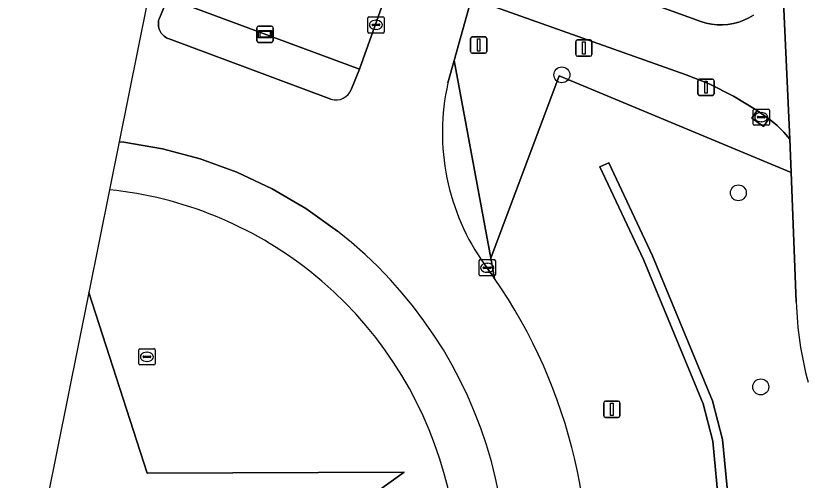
# Model space of a CAD drawing. Extents: x 162510 to 163918, y 388494 to 389774.
# Drawn here: x 162510.27 to 162558.89, y 388646.87 to 388675.38 of the extents above; entities that cross this region are included whole.
import ezdxf

# ---------------------------------------------------------------- set-up
doc = ezdxf.new("R2010")
doc.units = 0
for name, color, linetype in [('IMGEO_Berm_groen', 7, 'Continuous'), ('IMGEO_Boom', 7, 'Continuous'), ('IMGEO_Fietspad_gesloten', 7, 'Continuous'), ('IMGEO_Groenvoorziening', 7, 'Continuous'), ('IMGEO_Haag', 7, 'Continuous'), ('IMGEO_Kolk', 7, 'Continuous'), ('IMGEO_Lichtmast', 7, 'Continuous'), ('IMGEO_Rijbaan_lokaal_open', 7, 'Continuous'), ('IMGEO_Rijbaan_regionaal_gesloten', 7, 'Continuous'), ('IMGEO_Rioolput', 7, 'Continuous'), ('IMGEO_Verkeersbordpaal', 7, 'Continuous'), ('IMGEO_Verkeerseiland_gesloten', 7, 'Continuous'), ('IMGEO_Verkeerseiland_open', 7, 'Continuous'), ('IMGEO_Voetpad_open', 7, 'Continuous'), ('IMGEO_Wegwijzer', 7, 'Continuous')]:
    doc.layers.add(name, color=color, linetype=linetype)

msp = doc.modelspace()

# ---------------------------------------------------------------- linework, layer by layer
at = {"layer": 'IMGEO_Berm_groen'}
for points in [[(162521.735, 388681.895), (162519.587, 388676.487), (162531.349, 388672.105), (162533.35, 388677.688)], [(162538.086, 388675.935), (162537.163, 388672.627), (162539.413, 388660.501), (162543.602, 388671.686), (162557.851, 388665.765), (162557.771, 388667.811), (162557.401, 388668.24), (162556.993, 388668.635), (162556.553, 388668.991), (162556.466, 388669.054), (162556.151, 388668.592), (162555.429, 388669.105), (162555.754, 388669.576), (162554.315, 388670.454), (162552.803, 388671.2), (162551.407, 388671.747), (162538.73, 388676.267)], [(162558.16, 388657.809), (162557.851, 388665.765), (162543.602, 388671.686), (162539.413, 388660.501), (162539.645, 388659.251)], [(162516.019, 388664.702), (162514.748, 388658.385), (162518.321, 388647.3), (162534.105, 388647.349), (162521.267, 388638.156), (162525.236, 388626.387), (162529.901, 388623.355)]]:
    msp.add_lwpolyline(points, dxfattribs=at)
msp.add_lwpolyline([(162552.441, 388651.546), (162548.78, 388660.409), (162546.112, 388666.106), (162546.656, 388666.36), (162549.33, 388660.651), (162553.011, 388651.737), (162553.629, 388649.369), (162554.035, 388645.12), (162554.068, 388638.563), (162553.795, 388636.036), (162552.983, 388633.292), (162552.407, 388633.463), (162553.205, 388636.155), (162553.468, 388638.594), (162553.435, 388645.09), (162553.036, 388649.264)], close=True, dxfattribs=at)
for centre, radius, start, end in [((162513.556, 388641.08), 23.751, 51.627, 84.0481), ((162513.409, 388640.859), 24.015, 339.5855, 51.6793), ((162513.001, 388640.804), 32.406, 351.4923, 34.6967), ((162579.339, 388658.412), 21.187, 181.6319, 195.142)]:
    msp.add_arc(centre, radius, start, end, dxfattribs=at)
at = {"layer": 'IMGEO_Boom'}
for centre in [(162543.775, 388671.755), (162554.604, 388664.511), (162555.979, 388652.594)]:
    msp.add_circle(centre, 0.489, dxfattribs=at)
at = {"layer": 'IMGEO_Fietspad_gesloten'}
for points in [[(162555.538, 388675.415), (162555.246, 388675.248), (162554.94, 388675.107), (162554.624, 388674.994), (162554.298, 388674.91), (162553.966, 388674.855), (162553.631, 388674.83), (162553.294, 388674.836), (162552.96, 388674.871), (162552.63, 388674.936), (162552.307, 388675.03), (162539.608, 388679.634)], [(162538.73, 388676.267), (162551.407, 388671.747), (162552.803, 388671.2), (162554.315, 388670.454), (162555.754, 388669.576), (162556.466, 388669.054), (162556.553, 388668.991), (162556.993, 388668.635), (162557.401, 388668.24), (162557.771, 388667.811), (162557.28, 388678.473)]]:
    msp.add_lwpolyline(points, dxfattribs=at)
at = {"layer": 'IMGEO_Groenvoorziening'}
for points in [[(162553.795, 388636.036), (162554.068, 388638.563), (162554.035, 388645.12), (162553.629, 388649.369), (162553.011, 388651.737), (162549.33, 388660.651), (162546.656, 388666.36), (162546.112, 388666.106), (162548.78, 388660.409), (162552.441, 388651.546), (162553.036, 388649.264), (162553.435, 388645.09), (162553.468, 388638.594), (162553.205, 388636.155), (162552.407, 388633.463), (162552.983, 388633.292)], [(162514.748, 388658.385), (162510.27, 388636.115), (162525.236, 388626.387), (162521.267, 388638.156), (162534.105, 388647.349), (162518.321, 388647.3)]]:
    msp.add_lwpolyline(points, close=True, dxfattribs=at)
at = {"layer": 'IMGEO_Haag'}
msp.add_lwpolyline([(162553.795, 388636.036), (162554.068, 388638.563), (162554.035, 388645.12), (162553.629, 388649.369), (162553.011, 388651.737), (162549.33, 388660.651), (162546.656, 388666.36), (162546.112, 388666.106), (162548.78, 388660.409), (162552.441, 388651.546), (162553.036, 388649.264), (162553.435, 388645.09), (162553.468, 388638.594), (162553.205, 388636.155), (162552.407, 388633.463), (162552.983, 388633.292)], close=True, dxfattribs=at)
at = {"layer": 'IMGEO_Kolk'}
for p, q in [((162531.863, 388674.397), (162531.863, 388675.249)), ((162531.938, 388675.323), (162532.79, 388675.323)), ((162532.351, 388675.103), (162532.376, 388675.103)), ((162532.864, 388675.249), (162532.864, 388674.397)), ((162532.122, 388674.817), (162532.122, 388674.829)), ((162532.56, 388674.78), (162532.162, 388674.78)), ((162532.165, 388674.866), (162532.563, 388674.866)), ((162532.374, 388674.543), (162532.349, 388674.543)), ((162532.606, 388674.829), (162532.606, 388674.817)), ((162532.79, 388674.323), (162531.938, 388674.323)), ((162555.509, 388668.73), (162555.509, 388669.582)), ((162555.584, 388669.656), (162556.436, 388669.656)), ((162556.51, 388669.582), (162556.51, 388668.73)), ((162555.768, 388669.15), (162555.768, 388669.162)), ((162556.206, 388669.113), (162555.808, 388669.113)), ((162555.811, 388669.199), (162556.209, 388669.199)), ((162555.997, 388669.436), (162556.022, 388669.436)), ((162556.252, 388669.162), (162556.252, 388669.15)), ((162556.436, 388668.656), (162555.584, 388668.656)), ((162556.02, 388668.876), (162555.995, 388668.876)), ((162538.766, 388660.41), (162539.618, 388660.41)), ((162538.691, 388659.484), (162538.691, 388660.336)), ((162538.95, 388659.904), (162538.95, 388659.916)), ((162539.388, 388659.867), (162538.99, 388659.867)), ((162538.993, 388659.953), (162539.391, 388659.953)), ((162539.179, 388660.19), (162539.204, 388660.19)), ((162539.434, 388659.916), (162539.434, 388659.904)), ((162539.692, 388660.336), (162539.692, 388659.484)), ((162539.618, 388659.41), (162538.766, 388659.41)), ((162539.202, 388659.63), (162539.177, 388659.63))]:
    msp.add_line(p, q, dxfattribs=at)
for points in [[(162531.863, 388674.397), (162531.863, 388675.249)], [(162531.938, 388675.323), (162532.79, 388675.323)], [(162532.864, 388675.249), (162532.864, 388674.397)], [(162532.79, 388674.323), (162531.938, 388674.323)], [(162555.509, 388668.73), (162555.509, 388669.582)], [(162555.584, 388669.656), (162556.436, 388669.656)], [(162556.51, 388669.582), (162556.51, 388668.73)], [(162556.436, 388668.656), (162555.584, 388668.656)], [(162538.766, 388660.41), (162539.618, 388660.41)], [(162538.691, 388659.484), (162538.691, 388660.336)], [(162539.692, 388660.336), (162539.692, 388659.484)], [(162539.618, 388659.41), (162538.766, 388659.41)]]:
    msp.add_lwpolyline(points, dxfattribs=at)
for centre, radius, start, end in [((162531.94, 388675.247), 0.0765, 91.552, 178.448), ((162531.94, 388675.247), 0.0765, 91.552, 178.448), ((162532.788, 388675.247), 0.0765, 1.552, 88.448), ((162532.788, 388675.247), 0.0765, 1.552, 88.448), ((162532.162, 388674.826), 0.0403, 85.8775, 175.7526), ((162532.159, 388674.816), 0.0366, 178.938, 274.7102), ((162532.563, 388674.823), 0.043, 264.8664, 352.4533), ((162532.567, 388674.828), 0.0386, 1.7309, 96.639), ((162531.94, 388674.399), 0.0765, 181.552, 268.448), ((162531.94, 388674.399), 0.0765, 181.552, 268.448), ((162532.788, 388674.399), 0.0765, 271.552, 358.448), ((162532.788, 388674.399), 0.0765, 271.552, 358.448), ((162555.586, 388669.58), 0.0765, 91.552, 178.448), ((162555.586, 388669.58), 0.0765, 91.552, 178.448), ((162556.434, 388669.58), 0.0765, 1.552, 88.448), ((162556.434, 388669.58), 0.0765, 1.552, 88.448), ((162555.808, 388669.159), 0.0403, 85.8775, 175.7526), ((162555.805, 388669.149), 0.0366, 178.938, 274.7102), ((162556.209, 388669.156), 0.043, 264.8664, 352.4533), ((162556.213, 388669.161), 0.0386, 1.7309, 96.639), ((162555.586, 388668.732), 0.0765, 181.552, 268.448), ((162555.586, 388668.732), 0.0765, 181.552, 268.448), ((162556.434, 388668.732), 0.0765, 271.552, 358.448), ((162556.434, 388668.732), 0.0765, 271.552, 358.448), ((162538.768, 388660.334), 0.0765, 91.552, 178.448), ((162538.768, 388660.334), 0.0765, 91.552, 178.448), ((162539.616, 388660.334), 0.0765, 1.552, 88.448), ((162539.616, 388660.334), 0.0765, 1.552, 88.448), ((162538.99, 388659.913), 0.0403, 85.8775, 175.7526), ((162538.987, 388659.903), 0.0366, 178.938, 274.7102), ((162539.391, 388659.91), 0.043, 264.8664, 352.4533), ((162539.395, 388659.915), 0.0386, 1.7309, 96.639), ((162538.768, 388659.486), 0.0765, 181.552, 268.448), ((162538.768, 388659.486), 0.0765, 181.552, 268.448), ((162539.616, 388659.486), 0.0765, 271.552, 358.448), ((162539.616, 388659.486), 0.0765, 271.552, 358.448)]:
    msp.add_arc(centre, radius, start, end, dxfattribs=at)
for centre, major_axis, ratio, start_param, end_param in [((162532.35, 388674.823), (-0.387, 0.002), 0.722429, 4.712389, 7.853982), ((162532.375, 388674.823), (-0.39, 0.002), 0.717154, 1.570796, 4.712389), ((162555.996, 388669.156), (-0.387, 0.002), 0.722429, 4.712389, 7.853982), ((162556.021, 388669.156), (-0.39, 0.002), 0.717154, 1.570796, 4.712389), ((162539.178, 388659.91), (-0.387, 0.002), 0.722429, 4.712389, 7.853982), ((162539.203, 388659.91), (-0.39, 0.002), 0.717154, 1.570796, 4.712389)]:
    msp.add_ellipse(centre, major_axis=major_axis, ratio=ratio, start_param=start_param, end_param=end_param, dxfattribs=at)
at = {"layer": 'IMGEO_Lichtmast'}
for p, q in [((162544.628, 388673.002), (162544.628, 388673.802)), ((162544.628, 388673.802), (162544.628, 388673.002)), ((162544.728, 388673.902), (162545.518, 388673.902)), ((162545.518, 388673.902), (162544.728, 388673.902)), ((162545.618, 388673.802), (162545.618, 388673.002)), ((162545.618, 388673.002), (162545.618, 388673.802)), ((162545.518, 388672.902), (162544.728, 388672.902)), ((162544.728, 388672.902), (162545.518, 388672.902)), ((162546.347, 388650.819), (162546.347, 388651.619)), ((162546.347, 388651.619), (162546.347, 388650.819)), ((162546.447, 388651.719), (162547.237, 388651.719)), ((162547.237, 388651.719), (162546.447, 388651.719)), ((162547.337, 388651.619), (162547.337, 388650.819)), ((162547.337, 388650.819), (162547.337, 388651.619)), ((162547.237, 388650.719), (162546.447, 388650.719)), ((162546.447, 388650.719), (162547.237, 388650.719))]:
    msp.add_line(p, q, dxfattribs=at)
for points in [[(162545.048, 388673.777), (162545.198, 388673.777), (162545.198, 388673.027), (162545.048, 388673.027), (162545.048, 388673.777)], [(162546.767, 388651.594), (162546.917, 388651.594), (162546.917, 388650.844), (162546.767, 388650.844), (162546.767, 388651.594)]]:
    msp.add_lwpolyline(points, dxfattribs=at)
for centre, start, end in [((162544.728, 388673.802), 90, 180), ((162544.728, 388673.802), 90, 180), ((162545.518, 388673.802), 0, 90), ((162545.518, 388673.802), 360, 90), ((162544.728, 388673.002), 180, 270), ((162544.728, 388673.002), 180, 270), ((162545.518, 388673.002), 270, 0), ((162545.518, 388673.002), 270, 0), ((162546.447, 388651.619), 90, 180), ((162546.447, 388651.619), 90, 180), ((162547.237, 388651.619), 0, 90), ((162547.237, 388651.619), 360, 90), ((162546.447, 388650.819), 180, 270), ((162546.447, 388650.819), 180, 270), ((162547.237, 388650.819), 270, 0), ((162547.237, 388650.819), 270, 0)]:
    msp.add_arc(centre, 0.1, start, end, dxfattribs=at)
at = {"layer": 'IMGEO_Rijbaan_lokaal_open'}
msp.add_lwpolyline([(162556.444, 388701.078), (162556.654, 388696.081), (162557.035, 388684.463), (162557.28, 388678.473), (162557.771, 388667.811), (162557.851, 388665.765), (162558.16, 388657.809)], dxfattribs=at)
msp.add_lwpolyline([(162556.466, 388669.054), (162555.754, 388669.576), (162555.429, 388669.105), (162556.151, 388668.592)], close=True, dxfattribs=at)
msp.add_arc((162579.339, 388658.412), 21.187, 181.6319, 195.142, dxfattribs=at)
at = {"layer": 'IMGEO_Rijbaan_regionaal_gesloten'}
for points in [[(162536.782, 388671.261), (162537.163, 388672.627), (162538.086, 388675.935), (162538.092, 388675.955), (162539.27, 388680.138), (162539.74, 388681.808), (162535.163, 388683.428), (162534.7, 388681.944), (162533.35, 388677.688), (162531.349, 388672.105), (162530.862, 388670.888)], [(162529.607, 388670.262), (162524.51, 388672.16), (162519.673, 388673.961), (162519.597, 388673.991), (162519.518, 388674.03), (162519.444, 388674.076), (162519.374, 388674.128), (162519.309, 388674.186), (162519.249, 388674.25), (162519.196, 388674.319), (162519.148, 388674.393), (162519.108, 388674.47), (162519.074, 388674.551), (162519.048, 388674.634), (162519.03, 388674.719), (162519.019, 388674.806), (162519.016, 388674.893), (162519.021, 388674.981), (162519.033, 388675.067), (162519.053, 388675.152), (162519.081, 388675.235), (162519.587, 388676.487)], [(162518.325, 388676.171), (162516.609, 388667.637)], [(162516.609, 388667.637), (162516.905, 388667.613), (162519.263, 388667.207), (162521.575, 388666.592), (162523.823, 388665.773), (162525.989, 388664.756), (162528.055, 388663.55), (162530.005, 388662.164)], [(162539.645, 388659.251), (162539.492, 388659.471), (162539.337, 388659.689), (162539.191, 388659.909), (162539.048, 388660.08)]]:
    msp.add_lwpolyline(points, dxfattribs=at)
for centre, radius, start, end in [((162550.383, 388668.197), 13.941, 167.3052, 215.6081), ((162529.918, 388671.209), 0.997, 251.8216, 341.1988), ((162513.391, 388640.85), 27.025, 338.721, 52.0638), ((162513.001, 388640.804), 32.406, 351.4923, 34.6967)]:
    msp.add_arc(centre, radius, start, end, dxfattribs=at)
at = {"layer": 'IMGEO_Rioolput'}
for p, q in [((162517.813, 388654.016), (162517.813, 388654.868)), ((162517.888, 388654.942), (162518.74, 388654.942)), ((162518.301, 388654.722), (162518.326, 388654.722)), ((162518.814, 388654.868), (162518.814, 388654.016)), ((162518.072, 388654.436), (162518.072, 388654.448)), ((162518.51, 388654.399), (162518.112, 388654.399)), ((162518.115, 388654.485), (162518.513, 388654.485)), ((162518.324, 388654.162), (162518.299, 388654.162)), ((162518.556, 388654.448), (162518.556, 388654.436)), ((162518.74, 388653.942), (162517.888, 388653.942))]:
    msp.add_line(p, q, dxfattribs=at)
for points in [[(162517.813, 388654.016), (162517.813, 388654.868)], [(162517.888, 388654.942), (162518.74, 388654.942)], [(162518.814, 388654.868), (162518.814, 388654.016)], [(162518.74, 388653.942), (162517.888, 388653.942)]]:
    msp.add_lwpolyline(points, dxfattribs=at)
for centre, radius, start, end in [((162517.89, 388654.866), 0.0765, 91.552, 178.448), ((162517.89, 388654.866), 0.0765, 91.552, 178.448), ((162518.738, 388654.866), 0.0765, 1.552, 88.448), ((162518.738, 388654.866), 0.0765, 1.552, 88.448), ((162518.112, 388654.445), 0.0403, 85.8775, 175.7526), ((162518.109, 388654.435), 0.0366, 178.938, 274.7102), ((162518.513, 388654.442), 0.043, 264.8664, 352.4533), ((162518.517, 388654.447), 0.0386, 1.7309, 96.639), ((162517.89, 388654.018), 0.0765, 181.552, 268.448), ((162517.89, 388654.018), 0.0765, 181.552, 268.448), ((162518.738, 388654.018), 0.0765, 271.552, 358.448), ((162518.738, 388654.018), 0.0765, 271.552, 358.448)]:
    msp.add_arc(centre, radius, start, end, dxfattribs=at)
for centre, major_axis, ratio, start_param, end_param in [((162518.3, 388654.442), (-0.387, 0.002), 0.722429, 4.712389, 7.853982), ((162518.325, 388654.442), (-0.39, 0.002), 0.717154, 1.570796, 4.712389)]:
    msp.add_ellipse(centre, major_axis=major_axis, ratio=ratio, start_param=start_param, end_param=end_param, dxfattribs=at)
at = {"layer": 'IMGEO_Verkeersbordpaal'}
for p, q in [((162538.176, 388673.187), (162538.176, 388673.987)), ((162538.176, 388673.987), (162538.176, 388673.187)), ((162538.276, 388674.087), (162539.066, 388674.087)), ((162539.066, 388674.087), (162538.276, 388674.087)), ((162539.166, 388673.987), (162539.166, 388673.187)), ((162539.166, 388673.187), (162539.166, 388673.987)), ((162539.066, 388673.087), (162538.276, 388673.087)), ((162538.276, 388673.087), (162539.066, 388673.087)), ((162552.121, 388670.596), (162552.121, 388671.396)), ((162552.121, 388671.396), (162552.121, 388670.596)), ((162552.221, 388671.496), (162553.011, 388671.496)), ((162553.011, 388671.496), (162552.221, 388671.496)), ((162553.111, 388671.396), (162553.111, 388670.596)), ((162553.111, 388670.596), (162553.111, 388671.396)), ((162553.011, 388670.496), (162552.221, 388670.496)), ((162552.221, 388670.496), (162553.011, 388670.496))]:
    msp.add_line(p, q, dxfattribs=at)
for points in [[(162538.596, 388673.962), (162538.746, 388673.962), (162538.746, 388673.212), (162538.596, 388673.212), (162538.596, 388673.962)], [(162552.541, 388671.371), (162552.691, 388671.371), (162552.691, 388670.621), (162552.541, 388670.621), (162552.541, 388671.371)]]:
    msp.add_lwpolyline(points, dxfattribs=at)
for centre, start, end in [((162538.276, 388673.987), 90, 180), ((162538.276, 388673.987), 90, 180), ((162539.066, 388673.987), 0, 90), ((162539.066, 388673.987), 360, 90), ((162538.276, 388673.187), 180, 270), ((162538.276, 388673.187), 180, 270), ((162539.066, 388673.187), 270, 0), ((162539.066, 388673.187), 270, 0), ((162552.221, 388671.396), 90, 180), ((162552.221, 388671.396), 90, 180), ((162553.011, 388671.396), 0, 90), ((162553.011, 388671.396), 360, 90), ((162552.221, 388670.596), 180, 270), ((162552.221, 388670.596), 180, 270), ((162553.011, 388670.596), 270, 0), ((162553.011, 388670.596), 270, 0)]:
    msp.add_arc(centre, 0.1, start, end, dxfattribs=at)
at = {"layer": 'IMGEO_Verkeerseiland_gesloten'}
msp.add_lwpolyline([(162539.048, 388660.08), (162539.191, 388659.909), (162539.337, 388659.689), (162539.492, 388659.471), (162539.645, 388659.251), (162539.413, 388660.501), (162537.163, 388672.627), (162536.782, 388671.261)], dxfattribs=at)
msp.add_arc((162550.383, 388668.197), 13.941, 167.3052, 215.6081, dxfattribs=at)
at = {"layer": 'IMGEO_Verkeerseiland_open'}
for points in [[(162530.862, 388670.888), (162531.349, 388672.105), (162519.587, 388676.487), (162519.081, 388675.235), (162519.053, 388675.152), (162519.033, 388675.067), (162519.021, 388674.981), (162519.016, 388674.893), (162519.019, 388674.806), (162519.03, 388674.719), (162519.048, 388674.634), (162519.074, 388674.551), (162519.108, 388674.47), (162519.148, 388674.393), (162519.196, 388674.319), (162519.249, 388674.25), (162519.309, 388674.186), (162519.374, 388674.128), (162519.444, 388674.076), (162519.518, 388674.03), (162519.597, 388673.991), (162519.673, 388673.961), (162524.51, 388672.16), (162529.607, 388670.262)], [(162516.609, 388667.637), (162516.019, 388664.702)], [(162530.005, 388662.164), (162528.055, 388663.55), (162525.989, 388664.756), (162523.823, 388665.773), (162521.575, 388666.592), (162519.263, 388667.207), (162516.905, 388667.613), (162516.609, 388667.637)]]:
    msp.add_lwpolyline(points, dxfattribs=at)
for centre, radius, start, end in [((162529.918, 388671.209), 0.997, 251.8216, 341.1988), ((162513.556, 388641.08), 23.751, 51.627, 84.0481), ((162513.391, 388640.85), 27.025, 338.721, 52.0638), ((162513.409, 388640.859), 24.015, 339.5855, 51.6793)]:
    msp.add_arc(centre, radius, start, end, dxfattribs=at)
at = {"layer": 'IMGEO_Voetpad_open'}
msp.add_lwpolyline([(162539.608, 388679.634), (162552.307, 388675.03), (162552.63, 388674.936), (162552.96, 388674.871), (162553.294, 388674.836), (162553.631, 388674.83), (162553.966, 388674.855), (162554.298, 388674.91), (162554.624, 388674.994), (162554.94, 388675.107), (162555.246, 388675.248), (162555.538, 388675.415)], dxfattribs=at)
at = {"layer": 'IMGEO_Wegwijzer'}
for p, q in [((162525.066, 388673.851), (162525.066, 388674.651)), ((162525.066, 388674.651), (162525.066, 388673.851)), ((162525.166, 388674.751), (162525.956, 388674.751)), ((162525.956, 388674.751), (162525.166, 388674.751)), ((162526.056, 388674.651), (162526.056, 388673.851)), ((162526.056, 388673.851), (162526.056, 388674.651)), ((162525.956, 388673.751), (162525.166, 388673.751)), ((162525.166, 388673.751), (162525.956, 388673.751))]:
    msp.add_line(p, q, dxfattribs=at)
for points in [[(162525.167, 388674.483), (162525.955, 388674.483), (162525.955, 388674.019), (162525.167, 388674.019), (162525.167, 388674.483)], [(162525.232, 388674.418), (162525.232, 388674.084), (162525.89, 388674.084), (162525.89, 388674.418), (162525.232, 388674.418)]]:
    msp.add_lwpolyline(points, dxfattribs=at)
for centre, start, end in [((162525.166, 388674.651), 90, 180), ((162525.166, 388674.651), 90, 180), ((162525.956, 388674.651), 0, 90), ((162525.956, 388674.651), 360, 90), ((162525.166, 388673.851), 180, 270), ((162525.166, 388673.851), 180, 270), ((162525.956, 388673.851), 270, 0), ((162525.956, 388673.851), 270, 0)]:
    msp.add_arc(centre, 0.1, start, end, dxfattribs=at)

doc.saveas('drawing.dxf')
